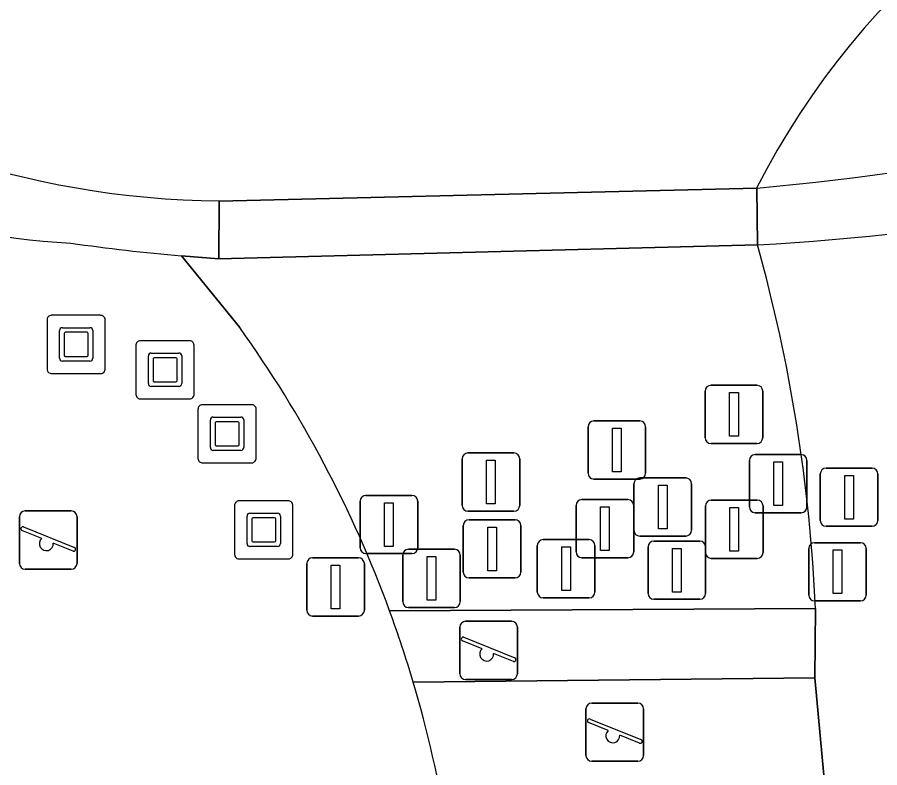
# Model space of a CAD drawing. Extents: x 156412 to 157779, y 382335 to 383768.
# Drawn here: x 157064.69 to 157079.52, y 382567.2 to 382580.1 of the extents above; entities that cross this region are included whole.
import ezdxf

# ---------------------------------------------------------------- set-up
doc = ezdxf.new("R2010")
doc.units = 0
for name, color, linetype in [('IMGEO_Afsluitpaal', 7, 'Continuous'), ('IMGEO_Groenvoorziening', 7, 'Continuous'), ('IMGEO_Kunstobject', 7, 'Continuous'), ('IMGEO_Speelvoorziening', 7, 'Continuous'), ('IMGEO_Terreindeel_zand', 7, 'Continuous'), ('IMGEO_Voetpad_halfverhard', 7, 'Continuous')]:
    doc.layers.add(name, color=color, linetype=linetype)

msp = doc.modelspace()

# ---------------------------------------------------------------- linework, layer by layer
at = {"layer": 'IMGEO_Afsluitpaal'}
for p, q in [((157076.619, 382573.774), (157077.409, 382573.774)), ((157077.409, 382573.774), (157076.619, 382573.774)), ((157076.519, 382572.874), (157076.519, 382573.674)), ((157076.519, 382573.674), (157076.519, 382572.874)), ((157077.509, 382573.674), (157077.509, 382572.874)), ((157077.509, 382572.874), (157077.509, 382573.674)), ((157074.605, 382573.162), (157075.395, 382573.162)), ((157075.395, 382573.162), (157074.605, 382573.162)), ((157074.505, 382572.262), (157074.505, 382573.062)), ((157074.505, 382573.062), (157074.505, 382572.262)), ((157075.495, 382573.062), (157075.495, 382572.262)), ((157075.495, 382572.262), (157075.495, 382573.062)), ((157077.409, 382572.774), (157076.619, 382572.774)), ((157076.619, 382572.774), (157077.409, 382572.774)), ((157072.341, 382571.711), (157072.341, 382572.511)), ((157072.341, 382572.511), (157072.341, 382571.711)), ((157072.441, 382572.611), (157073.231, 382572.611)), ((157073.231, 382572.611), (157072.441, 382572.611)), ((157073.331, 382572.511), (157073.331, 382571.711)), ((157073.331, 382571.711), (157073.331, 382572.511)), ((157077.378, 382572.584), (157078.168, 382572.584)), ((157078.168, 382572.584), (157077.378, 382572.584)), ((157077.278, 382571.684), (157077.278, 382572.484)), ((157077.278, 382572.484), (157077.278, 382571.684)), ((157078.268, 382572.484), (157078.268, 382571.684)), ((157078.268, 382571.684), (157078.268, 382572.484)), ((157078.497, 382571.451), (157078.497, 382572.251)), ((157078.497, 382572.251), (157078.497, 382571.451)), ((157078.597, 382572.351), (157079.387, 382572.351)), ((157079.387, 382572.351), (157078.597, 382572.351)), ((157079.487, 382572.251), (157079.487, 382571.451)), ((157079.487, 382571.451), (157079.487, 382572.251)), ((157075.395, 382572.162), (157074.605, 382572.162)), ((157074.605, 382572.162), (157075.395, 382572.162)), ((157075.294, 382571.283), (157075.294, 382572.083)), ((157075.294, 382572.083), (157075.294, 382571.283)), ((157075.394, 382572.183), (157076.184, 382572.183)), ((157076.184, 382572.183), (157075.394, 382572.183)), ((157076.284, 382572.083), (157076.284, 382571.283)), ((157076.284, 382571.283), (157076.284, 382572.083)), ((157070.588, 382570.982), (157070.588, 382571.782)), ((157070.588, 382571.782), (157070.588, 382570.982)), ((157070.688, 382571.882), (157071.478, 382571.882)), ((157071.478, 382571.882), (157070.688, 382571.882)), ((157071.578, 382571.782), (157071.578, 382570.982)), ((157071.578, 382570.982), (157071.578, 382571.782)), ((157074.4, 382571.811), (157075.19, 382571.811)), ((157075.19, 382571.811), (157074.4, 382571.811)), ((157076.624, 382571.801), (157077.414, 382571.801)), ((157077.414, 382571.801), (157076.624, 382571.801)), ((157074.3, 382570.911), (157074.3, 382571.711)), ((157074.3, 382571.711), (157074.3, 382570.911)), ((157075.29, 382571.711), (157075.29, 382570.911)), ((157075.29, 382570.911), (157075.29, 382571.711)), ((157076.524, 382570.901), (157076.524, 382571.701)), ((157076.524, 382571.701), (157076.524, 382570.901)), ((157077.514, 382571.701), (157077.514, 382570.901)), ((157077.514, 382570.901), (157077.514, 382571.701)), ((157073.231, 382571.611), (157072.441, 382571.611)), ((157072.441, 382571.611), (157073.231, 382571.611)), ((157078.168, 382571.584), (157077.378, 382571.584)), ((157077.378, 382571.584), (157078.168, 382571.584)), ((157072.36, 382570.564), (157072.36, 382571.364)), ((157072.36, 382571.364), (157072.36, 382570.564)), ((157072.46, 382571.464), (157073.25, 382571.464)), ((157073.25, 382571.464), (157072.46, 382571.464)), ((157073.35, 382571.364), (157073.35, 382570.564)), ((157073.35, 382570.564), (157073.35, 382571.364)), ((157079.387, 382571.351), (157078.597, 382571.351)), ((157078.597, 382571.351), (157079.387, 382571.351)), ((157076.184, 382571.183), (157075.394, 382571.183)), ((157075.394, 382571.183), (157076.184, 382571.183)), ((157073.733, 382571.122), (157074.523, 382571.122)), ((157074.523, 382571.122), (157073.733, 382571.122)), ((157075.636, 382571.097), (157076.426, 382571.097)), ((157076.426, 382571.097), (157075.636, 382571.097)), ((157078.398, 382571.07), (157079.188, 382571.07)), ((157079.188, 382571.07), (157078.398, 382571.07)), ((157071.478, 382570.882), (157070.688, 382570.882)), ((157070.688, 382570.882), (157071.478, 382570.882)), ((157071.419, 382570.957), (157072.209, 382570.957)), ((157072.209, 382570.957), (157071.419, 382570.957)), ((157073.633, 382570.222), (157073.633, 382571.022)), ((157073.633, 382571.022), (157073.633, 382570.222)), ((157074.623, 382571.022), (157074.623, 382570.222)), ((157074.623, 382570.222), (157074.623, 382571.022)), ((157075.536, 382570.197), (157075.536, 382570.997)), ((157075.536, 382570.997), (157075.536, 382570.197)), ((157076.526, 382570.997), (157076.526, 382570.197)), ((157076.526, 382570.197), (157076.526, 382570.997)), ((157078.298, 382570.17), (157078.298, 382570.97)), ((157078.298, 382570.97), (157078.298, 382570.17)), ((157079.288, 382570.97), (157079.288, 382570.17)), ((157079.288, 382570.17), (157079.288, 382570.97)), ((157069.77, 382570.81), (157070.56, 382570.81)), ((157070.56, 382570.81), (157069.77, 382570.81)), ((157071.319, 382570.057), (157071.319, 382570.857)), ((157071.319, 382570.857), (157071.319, 382570.057)), ((157072.309, 382570.857), (157072.309, 382570.057)), ((157072.309, 382570.057), (157072.309, 382570.857)), ((157075.19, 382570.811), (157074.4, 382570.811)), ((157074.4, 382570.811), (157075.19, 382570.811)), ((157077.414, 382570.801), (157076.624, 382570.801)), ((157076.624, 382570.801), (157077.414, 382570.801)), ((157069.67, 382569.91), (157069.67, 382570.71)), ((157069.67, 382570.71), (157069.67, 382569.91)), ((157070.66, 382570.71), (157070.66, 382569.91)), ((157070.66, 382569.91), (157070.66, 382570.71)), ((157073.25, 382570.464), (157072.46, 382570.464)), ((157072.46, 382570.464), (157073.25, 382570.464)), ((157074.523, 382570.122), (157073.733, 382570.122)), ((157073.733, 382570.122), (157074.523, 382570.122)), ((157076.426, 382570.097), (157075.636, 382570.097)), ((157075.636, 382570.097), (157076.426, 382570.097)), ((157079.188, 382570.07), (157078.398, 382570.07)), ((157078.398, 382570.07), (157079.188, 382570.07)), ((157072.209, 382569.957), (157071.419, 382569.957)), ((157071.419, 382569.957), (157072.209, 382569.957)), ((157070.56, 382569.81), (157069.77, 382569.81)), ((157069.77, 382569.81), (157070.56, 382569.81))]:
    msp.add_line(p, q, dxfattribs=at)
for points in [[(157076.939, 382573.649), (157077.089, 382573.649), (157077.089, 382572.899), (157076.939, 382572.899), (157076.939, 382573.649)], [(157074.925, 382573.037), (157075.075, 382573.037), (157075.075, 382572.287), (157074.925, 382572.287), (157074.925, 382573.037)], [(157072.761, 382572.486), (157072.911, 382572.486), (157072.911, 382571.736), (157072.761, 382571.736), (157072.761, 382572.486)], [(157077.698, 382572.459), (157077.848, 382572.459), (157077.848, 382571.709), (157077.698, 382571.709), (157077.698, 382572.459)], [(157078.917, 382572.226), (157079.067, 382572.226), (157079.067, 382571.476), (157078.917, 382571.476), (157078.917, 382572.226)], [(157075.714, 382572.058), (157075.864, 382572.058), (157075.864, 382571.308), (157075.714, 382571.308), (157075.714, 382572.058)], [(157071.008, 382571.757), (157071.158, 382571.757), (157071.158, 382571.007), (157071.008, 382571.007), (157071.008, 382571.757)], [(157074.72, 382571.686), (157074.87, 382571.686), (157074.87, 382570.936), (157074.72, 382570.936), (157074.72, 382571.686)], [(157076.944, 382571.676), (157077.094, 382571.676), (157077.094, 382570.926), (157076.944, 382570.926), (157076.944, 382571.676)], [(157072.78, 382571.339), (157072.93, 382571.339), (157072.93, 382570.589), (157072.78, 382570.589), (157072.78, 382571.339)], [(157074.053, 382570.997), (157074.203, 382570.997), (157074.203, 382570.247), (157074.053, 382570.247), (157074.053, 382570.997)], [(157075.956, 382570.972), (157076.106, 382570.972), (157076.106, 382570.222), (157075.956, 382570.222), (157075.956, 382570.972)], [(157078.718, 382570.945), (157078.868, 382570.945), (157078.868, 382570.195), (157078.718, 382570.195), (157078.718, 382570.945)], [(157071.739, 382570.832), (157071.889, 382570.832), (157071.889, 382570.082), (157071.739, 382570.082), (157071.739, 382570.832)], [(157070.09, 382570.685), (157070.24, 382570.685), (157070.24, 382569.935), (157070.09, 382569.935), (157070.09, 382570.685)]]:
    msp.add_lwpolyline(points, dxfattribs=at)
for centre, start, end in [((157076.619, 382573.674), 90, 180), ((157076.619, 382573.674), 90, 180), ((157077.409, 382573.674), 0, 90), ((157077.409, 382573.674), 360, 90), ((157074.605, 382573.062), 90, 180), ((157074.605, 382573.062), 90, 180), ((157075.395, 382573.062), 0, 90), ((157075.395, 382573.062), 360, 90), ((157076.619, 382572.874), 180, 270), ((157076.619, 382572.874), 180, 270), ((157077.409, 382572.874), 270, 0), ((157077.409, 382572.874), 270, 0), ((157072.441, 382572.511), 90, 180), ((157072.441, 382572.511), 90, 180), ((157073.231, 382572.511), 0, 90), ((157073.231, 382572.511), 360, 90), ((157077.378, 382572.484), 90, 180), ((157077.378, 382572.484), 90, 180), ((157078.168, 382572.484), 0, 90), ((157078.168, 382572.484), 360, 90), ((157074.605, 382572.262), 180, 270), ((157074.605, 382572.262), 180, 270), ((157075.395, 382572.262), 270, 0), ((157075.395, 382572.262), 270, 0), ((157078.597, 382572.251), 90, 180), ((157078.597, 382572.251), 90, 180), ((157079.387, 382572.251), 0, 90), ((157079.387, 382572.251), 360, 90), ((157075.394, 382572.083), 90, 180), ((157075.394, 382572.083), 90, 180), ((157076.184, 382572.083), 0, 90), ((157076.184, 382572.083), 360, 90), ((157070.688, 382571.782), 90, 180), ((157070.688, 382571.782), 90, 180), ((157071.478, 382571.782), 0, 90), ((157071.478, 382571.782), 360, 90), ((157074.4, 382571.711), 90, 180), ((157074.4, 382571.711), 90, 180), ((157075.19, 382571.711), 0, 90), ((157075.19, 382571.711), 360, 90), ((157076.624, 382571.701), 90, 180), ((157076.624, 382571.701), 90, 180), ((157077.414, 382571.701), 0, 90), ((157077.414, 382571.701), 360, 90), ((157072.441, 382571.711), 180, 270), ((157072.441, 382571.711), 180, 270), ((157073.231, 382571.711), 270, 0), ((157073.231, 382571.711), 270, 0), ((157077.378, 382571.684), 180, 270), ((157077.378, 382571.684), 180, 270), ((157078.168, 382571.684), 270, 0), ((157078.168, 382571.684), 270, 0), ((157072.46, 382571.364), 90, 180), ((157072.46, 382571.364), 90, 180), ((157073.25, 382571.364), 0, 90), ((157073.25, 382571.364), 360, 90), ((157078.597, 382571.451), 180, 270), ((157078.597, 382571.451), 180, 270), ((157079.387, 382571.451), 270, 0), ((157079.387, 382571.451), 270, 0), ((157075.394, 382571.283), 180, 270), ((157075.394, 382571.283), 180, 270), ((157076.184, 382571.283), 270, 0), ((157076.184, 382571.283), 270, 0), ((157073.733, 382571.022), 90, 180), ((157073.733, 382571.022), 90, 180), ((157074.523, 382571.022), 0, 90), ((157074.523, 382571.022), 360, 90), ((157075.636, 382570.997), 90, 180), ((157075.636, 382570.997), 90, 180), ((157076.426, 382570.997), 0, 90), ((157076.426, 382570.997), 360, 90), ((157078.398, 382570.97), 90, 180), ((157078.398, 382570.97), 90, 180), ((157079.188, 382570.97), 0, 90), ((157079.188, 382570.97), 360, 90), ((157070.688, 382570.982), 180, 270), ((157070.688, 382570.982), 180, 270), ((157071.419, 382570.857), 90, 180), ((157071.419, 382570.857), 90, 180), ((157071.478, 382570.982), 270, 0), ((157071.478, 382570.982), 270, 0), ((157072.209, 382570.857), 0, 90), ((157072.209, 382570.857), 360, 90), ((157074.4, 382570.911), 180, 270), ((157074.4, 382570.911), 180, 270), ((157075.19, 382570.911), 270, 0), ((157075.19, 382570.911), 270, 0), ((157076.624, 382570.901), 180, 270), ((157076.624, 382570.901), 180, 270), ((157077.414, 382570.901), 270, 0), ((157077.414, 382570.901), 270, 0), ((157069.77, 382570.71), 90, 180), ((157069.77, 382570.71), 90, 180), ((157070.56, 382570.71), 0, 90), ((157070.56, 382570.71), 360, 90), ((157072.46, 382570.564), 180, 270), ((157072.46, 382570.564), 180, 270), ((157073.25, 382570.564), 270, 0), ((157073.25, 382570.564), 270, 0), ((157073.733, 382570.222), 180, 270), ((157073.733, 382570.222), 180, 270), ((157074.523, 382570.222), 270, 0), ((157074.523, 382570.222), 270, 0), ((157075.636, 382570.197), 180, 270), ((157075.636, 382570.197), 180, 270), ((157076.426, 382570.197), 270, 0), ((157076.426, 382570.197), 270, 0), ((157078.398, 382570.17), 180, 270), ((157078.398, 382570.17), 180, 270), ((157079.188, 382570.17), 270, 0), ((157079.188, 382570.17), 270, 0), ((157071.419, 382570.057), 180, 270), ((157071.419, 382570.057), 180, 270), ((157072.209, 382570.057), 270, 0), ((157072.209, 382570.057), 270, 0), ((157069.77, 382569.91), 180, 270), ((157069.77, 382569.91), 180, 270), ((157070.56, 382569.91), 270, 0), ((157070.56, 382569.91), 270, 0)]:
    msp.add_arc(centre, 0.1, start, end, dxfattribs=at)
at = {"layer": 'IMGEO_Groenvoorziening'}
for points in [[(157068.162, 382576.94), (157077.404, 382577.162)], [(157077.419, 382576.187), (157068.157, 382575.949), (157067.944, 382575.964), (157067.73, 382575.981), (157067.517, 382575.999), (157068.519, 382574.765)], [(157071.093, 382569.901), (157078.416, 382569.94)], [(157078.416, 382569.94), (157078.401, 382568.75), (157078.985, 382562.493)], [(157078.401, 382568.75), (157071.5, 382568.675)], [(157078.985, 382562.493), (157078.401, 382568.75)]]:
    msp.add_lwpolyline(points, dxfattribs=at)
for centre, radius, start, end in [((157089.672, 382570.9), 13.774, 104.1206, 152.9602), ((157089.672, 382570.9), 13.774, 104.1206, 152.9602), ((157068.33, 382592.361), 15.421, 232.8669, 269.3742), ((157073.524, 382621.024), 44.033, 275.0551, 289.2316), ((157075.215, 382616.892), 40.765, 273.0986, 287.5461), ((157050.205, 382568.641), 28.241, 2.637, 15.4985), ((157050.205, 382568.641), 28.241, 2.637, 15.4985), ((157051.951, 382562.884), 20.387, 20.1311, 35.644), ((157051.862, 382562.855), 20.483, 1.8129, 16.5076)]:
    msp.add_arc(centre, radius, start, end, dxfattribs=at)
at = {"layer": 'IMGEO_Kunstobject'}
for p, q in [((157065.205, 382574.892), (157065.205, 382574.051)), ((157065.205, 382574.892), (157065.205, 382574.051)), ((157066.121, 382574.976), (157065.28, 382574.976)), ((157066.121, 382574.976), (157065.28, 382574.976)), ((157066.205, 382574.06), (157066.205, 382574.901)), ((157066.205, 382574.06), (157066.205, 382574.901)), ((157065.469, 382574.764), (157065.943, 382574.764)), ((157065.419, 382574.24), (157065.419, 382574.714)), ((157065.499, 382574.664), (157065.499, 382574.29)), ((157065.893, 382574.684), (157065.519, 382574.684)), ((157065.913, 382574.29), (157065.913, 382574.664)), ((157065.993, 382574.714), (157065.993, 382574.24)), ((157066.733, 382574.456), (157066.733, 382573.615)), ((157066.733, 382574.456), (157066.733, 382573.615)), ((157067.649, 382574.54), (157066.808, 382574.54)), ((157067.649, 382574.54), (157066.808, 382574.54)), ((157067.733, 382573.624), (157067.733, 382574.465)), ((157067.733, 382573.624), (157067.733, 382574.465)), ((157066.997, 382574.328), (157067.471, 382574.328)), ((157065.943, 382574.19), (157065.469, 382574.19)), ((157065.519, 382574.27), (157065.893, 382574.27)), ((157066.947, 382573.804), (157066.947, 382574.278)), ((157067.027, 382574.228), (157067.027, 382573.854)), ((157067.421, 382574.248), (157067.047, 382574.248)), ((157067.441, 382573.854), (157067.441, 382574.228)), ((157067.521, 382574.278), (157067.521, 382573.804)), ((157065.289, 382573.976), (157066.13, 382573.976)), ((157065.289, 382573.976), (157066.13, 382573.976)), ((157067.471, 382573.754), (157066.997, 382573.754)), ((157067.047, 382573.834), (157067.421, 382573.834)), ((157066.817, 382573.54), (157067.658, 382573.54)), ((157066.817, 382573.54), (157067.658, 382573.54)), ((157068.716, 382573.441), (157067.875, 382573.441)), ((157068.716, 382573.441), (157067.875, 382573.441)), ((157067.8, 382573.357), (157067.8, 382572.516)), ((157067.8, 382573.357), (157067.8, 382572.516)), ((157068.8, 382572.525), (157068.8, 382573.366)), ((157068.8, 382572.525), (157068.8, 382573.366)), ((157068.014, 382572.705), (157068.014, 382573.179)), ((157068.064, 382573.229), (157068.538, 382573.229)), ((157068.094, 382573.129), (157068.094, 382572.755)), ((157068.488, 382573.149), (157068.114, 382573.149)), ((157068.508, 382572.755), (157068.508, 382573.129)), ((157068.588, 382573.179), (157068.588, 382572.705)), ((157068.114, 382572.735), (157068.488, 382572.735)), ((157068.538, 382572.655), (157068.064, 382572.655)), ((157067.884, 382572.441), (157068.725, 382572.441)), ((157067.884, 382572.441), (157068.725, 382572.441)), ((157069.346, 382571.79), (157068.505, 382571.79)), ((157069.346, 382571.79), (157068.505, 382571.79)), ((157068.43, 382571.706), (157068.43, 382570.865)), ((157068.43, 382571.706), (157068.43, 382570.865)), ((157069.43, 382570.874), (157069.43, 382571.715)), ((157069.43, 382570.874), (157069.43, 382571.715)), ((157068.644, 382571.054), (157068.644, 382571.528)), ((157068.694, 382571.578), (157069.168, 382571.578)), ((157068.724, 382571.478), (157068.724, 382571.104)), ((157069.118, 382571.498), (157068.744, 382571.498)), ((157069.138, 382571.104), (157069.138, 382571.478)), ((157069.218, 382571.528), (157069.218, 382571.054)), ((157068.744, 382571.084), (157069.118, 382571.084)), ((157069.168, 382571.004), (157068.694, 382571.004)), ((157068.514, 382570.79), (157069.355, 382570.79)), ((157068.514, 382570.79), (157069.355, 382570.79))]:
    msp.add_line(p, q, dxfattribs=at)
for centre, radius, start, end in [((157065.283, 382574.898), 0.0779, 92.4484, 184.2845), ((157065.283, 382574.898), 0.0779, 92.4484, 184.2845), ((157066.127, 382574.898), 0.0779, 2.4484, 94.2845), ((157066.127, 382574.898), 0.0779, 2.4484, 94.2845), ((157065.469, 382574.714), 0.05, 90, 180), ((157065.943, 382574.714), 0.05, 360, 90), ((157065.519, 382574.664), 0.02, 90, 180), ((157065.893, 382574.664), 0.02, 360, 90), ((157066.811, 382574.462), 0.0779, 92.4484, 184.2845), ((157066.811, 382574.462), 0.0779, 92.4484, 184.2845), ((157067.655, 382574.462), 0.0779, 2.4484, 94.2845), ((157067.655, 382574.462), 0.0779, 2.4484, 94.2845), ((157065.519, 382574.29), 0.02, 180, 270), ((157065.893, 382574.29), 0.02, 270, 0), ((157066.997, 382574.278), 0.05, 90, 180), ((157067.471, 382574.278), 0.05, 360, 90), ((157065.469, 382574.24), 0.05, 180, 270), ((157065.943, 382574.24), 0.05, 270, 0), ((157067.047, 382574.228), 0.02, 90, 180), ((157067.421, 382574.228), 0.02, 360, 90), ((157065.283, 382574.054), 0.0779, 182.4484, 274.2845), ((157065.283, 382574.054), 0.0779, 182.4484, 274.2845), ((157066.127, 382574.054), 0.0779, 272.4484, 4.2845), ((157066.127, 382574.054), 0.0779, 272.4484, 4.2845), ((157067.047, 382573.854), 0.02, 180, 270), ((157067.421, 382573.854), 0.02, 270, 0), ((157066.997, 382573.804), 0.05, 180, 270), ((157067.471, 382573.804), 0.05, 270, 0), ((157066.811, 382573.618), 0.0779, 182.4484, 274.2845), ((157066.811, 382573.618), 0.0779, 182.4484, 274.2845), ((157067.655, 382573.618), 0.0779, 272.4484, 4.2845), ((157067.655, 382573.618), 0.0779, 272.4484, 4.2845), ((157067.878, 382573.363), 0.0779, 92.4484, 184.2845), ((157067.878, 382573.363), 0.0779, 92.4484, 184.2845), ((157068.722, 382573.363), 0.0779, 2.4484, 94.2845), ((157068.722, 382573.363), 0.0779, 2.4484, 94.2845), ((157068.064, 382573.179), 0.05, 90, 180), ((157068.114, 382573.129), 0.02, 90, 180), ((157068.488, 382573.129), 0.02, 360, 90), ((157068.538, 382573.179), 0.05, 360, 90), ((157068.064, 382572.705), 0.05, 180, 270), ((157068.114, 382572.755), 0.02, 180, 270), ((157068.488, 382572.755), 0.02, 270, 0), ((157068.538, 382572.705), 0.05, 270, 0), ((157067.878, 382572.519), 0.0779, 182.4484, 274.2845), ((157067.878, 382572.519), 0.0779, 182.4484, 274.2845), ((157068.722, 382572.519), 0.0779, 272.4484, 4.2845), ((157068.722, 382572.519), 0.0779, 272.4484, 4.2845), ((157068.508, 382571.712), 0.0779, 92.4484, 184.2845), ((157068.508, 382571.712), 0.0779, 92.4484, 184.2845), ((157069.352, 382571.712), 0.0779, 2.4484, 94.2845), ((157069.352, 382571.712), 0.0779, 2.4484, 94.2845), ((157068.694, 382571.528), 0.05, 90, 180), ((157068.744, 382571.478), 0.02, 90, 180), ((157069.118, 382571.478), 0.02, 360, 90), ((157069.168, 382571.528), 0.05, 360, 90), ((157068.694, 382571.054), 0.05, 180, 270), ((157068.744, 382571.104), 0.02, 180, 270), ((157069.118, 382571.104), 0.02, 270, 0), ((157069.168, 382571.054), 0.05, 270, 0), ((157068.508, 382570.868), 0.0779, 182.4484, 274.2845), ((157068.508, 382570.868), 0.0779, 182.4484, 274.2845), ((157069.352, 382570.868), 0.0779, 272.4484, 4.2845), ((157069.352, 382570.868), 0.0779, 272.4484, 4.2845)]:
    msp.add_arc(centre, radius, start, end, dxfattribs=at)
at = {"layer": 'IMGEO_Speelvoorziening'}
for p, q in [((157064.731, 382570.715), (157064.731, 382571.515)), ((157064.731, 382571.515), (157064.731, 382570.715)), ((157064.831, 382571.615), (157065.621, 382571.615)), ((157065.621, 382571.615), (157064.831, 382571.615)), ((157065.721, 382571.515), (157065.721, 382570.715)), ((157065.721, 382570.715), (157065.721, 382571.515)), ((157064.8, 382571.34), (157065.676, 382570.987)), ((157065.114, 382571.143), (157064.775, 382571.28)), ((157065.652, 382570.927), (157065.312, 382571.064)), ((157065.621, 382570.615), (157064.831, 382570.615)), ((157064.831, 382570.615), (157065.621, 382570.615)), ((157072.401, 382569.719), (157073.191, 382569.719)), ((157073.191, 382569.719), (157072.401, 382569.719)), ((157072.301, 382568.819), (157072.301, 382569.619)), ((157072.301, 382569.619), (157072.301, 382568.819)), ((157073.291, 382569.619), (157073.291, 382568.819)), ((157073.291, 382568.819), (157073.291, 382569.619)), ((157072.37, 382569.444), (157073.246, 382569.091)), ((157072.684, 382569.247), (157072.345, 382569.384)), ((157073.222, 382569.031), (157072.882, 382569.168)), ((157073.191, 382568.719), (157072.401, 382568.719)), ((157072.401, 382568.719), (157073.191, 382568.719)), ((157074.47, 382567.415), (157074.47, 382568.215)), ((157074.47, 382568.215), (157074.47, 382567.415)), ((157074.57, 382568.315), (157075.36, 382568.315)), ((157075.36, 382568.315), (157074.57, 382568.315)), ((157075.46, 382568.215), (157075.46, 382567.415)), ((157075.46, 382567.415), (157075.46, 382568.215)), ((157074.853, 382567.843), (157074.514, 382567.98)), ((157074.539, 382568.04), (157075.415, 382567.687)), ((157075.391, 382567.627), (157075.051, 382567.764)), ((157075.36, 382567.315), (157074.57, 382567.315)), ((157074.57, 382567.315), (157075.36, 382567.315))]:
    msp.add_line(p, q, dxfattribs=at)
for centre, radius, start, end in [((157064.831, 382571.515), 0.1, 90, 180), ((157064.831, 382571.515), 0.1, 90, 180), ((157065.621, 382571.515), 0.1, 0, 90), ((157065.621, 382571.515), 0.1, 360, 90), ((157064.788, 382571.31), 0.0327, 68.078, 248.078), ((157065.193, 382571.053), 0.12, 130.9928, 5.1632), ((157065.664, 382570.957), 0.0327, 248.078, 68.078), ((157064.831, 382570.715), 0.1, 180, 270), ((157064.831, 382570.715), 0.1, 180, 270), ((157065.621, 382570.715), 0.1, 270, 0), ((157065.621, 382570.715), 0.1, 270, 0), ((157072.401, 382569.619), 0.1, 90, 180), ((157072.401, 382569.619), 0.1, 90, 180), ((157073.191, 382569.619), 0.1, 0, 90), ((157073.191, 382569.619), 0.1, 360, 90), ((157072.358, 382569.414), 0.0327, 68.078, 248.078), ((157072.763, 382569.157), 0.12, 130.9928, 5.1632), ((157073.234, 382569.061), 0.0327, 248.078, 68.078), ((157072.401, 382568.819), 0.1, 180, 270), ((157072.401, 382568.819), 0.1, 180, 270), ((157073.191, 382568.819), 0.1, 270, 0), ((157073.191, 382568.819), 0.1, 270, 0), ((157074.57, 382568.215), 0.1, 90, 180), ((157074.57, 382568.215), 0.1, 90, 180), ((157075.36, 382568.215), 0.1, 0, 90), ((157075.36, 382568.215), 0.1, 360, 90), ((157074.527, 382568.01), 0.0327, 68.078, 248.078), ((157074.932, 382567.753), 0.12, 130.9928, 5.1632), ((157075.403, 382567.657), 0.0327, 248.078, 68.078), ((157074.57, 382567.415), 0.1, 180, 270), ((157074.57, 382567.415), 0.1, 180, 270), ((157075.36, 382567.415), 0.1, 270, 0), ((157075.36, 382567.415), 0.1, 270, 0)]:
    msp.add_arc(centre, radius, start, end, dxfattribs=at)
at = {"layer": 'IMGEO_Terreindeel_zand'}
for points in [[(157068.519, 382574.765), (157067.517, 382575.999)], [(157078.416, 382569.94), (157071.093, 382569.901)], [(157071.5, 382568.675), (157078.401, 382568.75), (157078.416, 382569.94)]]:
    msp.add_lwpolyline(points, dxfattribs=at)
for centre, radius, start, end in [((157066.151, 382587.609), 11.404, 229.597, 267.294), ((157070.336, 382608.892), 33.014, 261.7753, 265.102), ((157051.951, 382562.884), 20.387, 20.1311, 35.644), ((157051.798, 382562.815), 20.555, 16.5641, 20.1655), ((157051.798, 382562.815), 20.555, 16.5641, 20.1655), ((157051.862, 382562.855), 20.483, 1.8129, 16.5076)]:
    msp.add_arc(centre, radius, start, end, dxfattribs=at)
at = {"layer": 'IMGEO_Voetpad_halfverhard'}
msp.add_lwpolyline([(157077.404, 382577.162), (157068.162, 382576.94), (157068.157, 382575.949), (157077.419, 382576.187)], close=True, dxfattribs=at)
for points in [[(157077.404, 382577.162), (157077.419, 382576.187)], [(157067.517, 382575.999), (157067.73, 382575.981), (157067.944, 382575.964), (157068.157, 382575.949), (157068.162, 382576.94)]]:
    msp.add_lwpolyline(points, dxfattribs=at)
for centre, radius, start, end in [((157068.33, 382592.361), 15.421, 232.8669, 269.3742), ((157073.524, 382621.024), 44.033, 275.0551, 289.2316), ((157066.151, 382587.609), 11.404, 229.597, 267.294), ((157075.215, 382616.892), 40.765, 273.0986, 287.5461), ((157070.336, 382608.892), 33.014, 261.7753, 265.102)]:
    msp.add_arc(centre, radius, start, end, dxfattribs=at)

doc.saveas('drawing.dxf')
